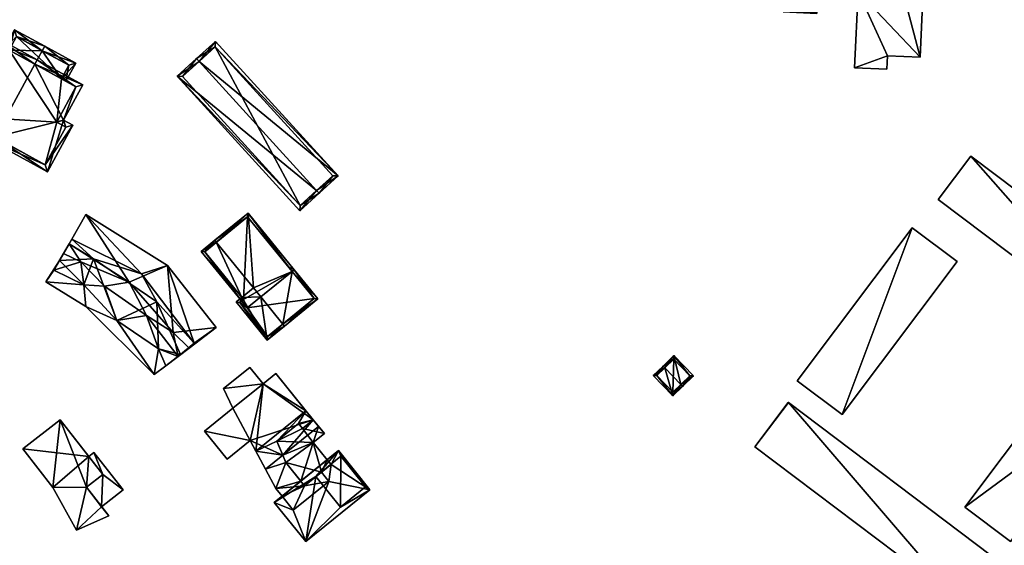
# Model space of a CAD drawing. Header units: inches. Extents: x 2685601 to 2690022, y 1235992 to 1239010.
# Tile 274 of 390: x 2689256 to 2689449, y 1237304 to 1237407. Entities that reach past the tile are written whole.
import ezdxf

# ---------------------------------------------------------------- set-up
doc = ezdxf.new("R2010")
doc.units = ezdxf.units.IN
doc.header["$MEASUREMENT"] = 0
doc.layers.add('Gebaeude Einzelhaus', color=10, linetype='Continuous')

msp = doc.modelspace()

# ---------------------------------------------------------------- meshes
at = {"layer": 'Gebaeude Einzelhaus'}
mesh = msp.add_polyface(dxfattribs=at)
corners = [(2689412.429, 1237412.785, 488.699), (2689406.423, 1237425.841, 488.699), (2689405.626, 1237408.421, 488.699), (2689412.851, 1237422.02, 488.699), (2689419.855, 1237425.228, 488.699), (2689412.221, 1237408.259, 488.699), (2689412.215, 1237408.12, 488.699), (2689419.694, 1237421.706, 488.699), (2689433.643, 1237424.588, 491.544), (2689426.894, 1237424.896, 491.544), (2689426.733, 1237421.384, 491.544), (2689420.313, 1237412.425, 491.544), (2689412.851, 1237422.02, 491.544), (2689432.498, 1237399.551, 491.544), (2689412.429, 1237412.785, 491.544), (2689426.07, 1237399.845, 491.544), (2689419.629, 1237397.47, 491.544), (2689425.948, 1237397.181, 491.544), (2689406.423, 1237425.841, 476.549), (2689419.855, 1237425.228, 476.549), (2689405.626, 1237408.421, 476.549), (2689412.215, 1237408.12, 476.549), (2689412.221, 1237408.259, 476.549), (2689412.429, 1237412.785, 476.549), (2689419.273, 1237412.473, 476.549), (2689419.273, 1237412.473, 488.699), (2689419.694, 1237421.706, 476.549), (2689426.733, 1237421.384, 476.549), (2689420.313, 1237412.425, 476.549), (2689419.629, 1237397.47, 476.549), (2689425.948, 1237397.181, 476.549), (2689426.07, 1237399.845, 476.549), (2689432.498, 1237399.551, 476.549), (2689433.643, 1237424.588, 476.549), (2689426.894, 1237424.896, 476.549)]
mesh.append_faces([[corners[k] for k in face] for face in [(15, 16, 17), (13, 11, 15), (15, 11, 16), (11, 12, 14), (8, 10, 13), (13, 10, 11), (11, 10, 12), (8, 9, 10), (4, 3, 7), (0, 2, 5), (5, 2, 6), (4, 1, 3), (3, 1, 0), (0, 1, 2)]], dxfattribs={"color": 13})
mesh.append_faces([[corners[k] for k in face] for face in [(27, 28, 26), (26, 28, 24), (28, 31, 29), (29, 31, 30), (27, 32, 28), (28, 32, 31), (34, 33, 27), (27, 33, 32), (10, 9, 27), (27, 9, 34), (9, 8, 34), (34, 8, 33), (8, 13, 33), (33, 13, 32), (13, 15, 32), (32, 15, 31), (15, 17, 31), (31, 17, 30), (17, 16, 30), (30, 16, 29), (16, 11, 29), (29, 11, 28), (14, 25, 11), (11, 25, 28), (28, 25, 24), (14, 0, 25), (14, 12, 0), (0, 12, 3), (12, 7, 3), (7, 27, 26), (12, 10, 7), (7, 10, 27), (23, 26, 24), (23, 18, 26), (26, 18, 19), (21, 20, 22), (22, 20, 23), (23, 20, 18), (26, 19, 7), (7, 19, 4), (0, 24, 25), (0, 23, 24), (0, 5, 23), (23, 5, 22), (5, 6, 22), (22, 6, 21), (6, 2, 21), (21, 2, 20), (2, 1, 20), (20, 1, 18), (1, 4, 18), (18, 4, 19)]], dxfattribs={"color": 41})
mesh = msp.add_polyface(dxfattribs=at)
corners = [(2689258.644, 1237398.161, 475.994), (2689250.996, 1237403.479, 469.761), (2689250.014, 1237402.859, 469.381), (2689259.124, 1237399.039, 475.994), (2689250.824, 1237383.845, 475.994), (2689241.721, 1237387.678, 469.381), (2689250.345, 1237382.968, 475.994), (2689261.109, 1237377.088, 468.315), (2689266.106, 1237386.236, 468.315), (2689264.301, 1237387.223, 469.602), (2689268.083, 1237394.145, 469.602), (2689243.079, 1237388.076, 470.055), (2689260.71, 1237378.445, 468.941), (2689264.749, 1237385.839, 468.941), (2689266.725, 1237393.746, 470.228), (2689262.944, 1237386.825, 470.228), (2689251.033, 1237402.319, 470.157), (2689250.768, 1237402.151, 470.055), (2689262.944, 1237386.825, 459.402), (2689264.749, 1237385.839, 459.402), (2689266.725, 1237393.746, 459.402), (2689253.593, 1237400.921, 469.981), (2689251.033, 1237402.319, 459.402), (2689263.861, 1237395.311, 469.965), (2689258.644, 1237398.161, 473.435), (2689263.861, 1237395.311, 459.402), (2689253.593, 1237400.921, 459.402), (2689250.768, 1237402.151, 459.402), (2689243.079, 1237388.076, 459.402), (2689260.71, 1237378.445, 459.402)]
mesh.append_faces([[corners[k] for k in face] for face in [(17, 11, 2), (16, 17, 2), (1, 16, 2), (0, 16, 3), (14, 0, 3), (3, 16, 1), (10, 14, 3), (15, 14, 9), (13, 15, 9), (9, 14, 10), (8, 12, 13), (8, 13, 9), (7, 12, 8), (4, 12, 6), (11, 4, 6), (6, 12, 7), (2, 11, 5), (5, 11, 6), (7, 4, 6), (0, 10, 3), (7, 9, 4), (4, 9, 0), (0, 9, 10), (7, 8, 9), (4, 5, 6), (0, 2, 4), (4, 2, 5), (3, 1, 0), (0, 1, 2)]], dxfattribs={"color": 13})
mesh.append_faces([[corners[k] for k in face] for face in [(18, 25, 20), (18, 26, 25), (26, 27, 22), (18, 28, 26), (26, 28, 27), (18, 29, 28), (18, 19, 29), (13, 12, 19), (19, 12, 29), (12, 28, 29), (4, 11, 12), (12, 11, 28), (11, 17, 28), (28, 17, 27), (17, 22, 27), (17, 16, 22), (22, 21, 26), (23, 20, 25), (23, 14, 20), (21, 0, 24), (24, 0, 23), (23, 0, 14), (22, 16, 21), (21, 16, 0), (14, 15, 20), (20, 15, 18), (15, 13, 18), (18, 13, 19)]], dxfattribs={"color": 41})
mesh = msp.add_polyface(dxfattribs=at)
corners = [(2689253.593, 1237400.921, 469.981), (2689254.65, 1237404.944, 469.381), (2689252.714, 1237401.4, 469.381), (2689260.1, 1237400.827, 473.435), (2689260.58, 1237401.705, 473.435), (2689258.644, 1237398.161, 473.435), (2689263.861, 1237395.311, 469.965), (2689266.675, 1237398.375, 469.381), (2689264.739, 1237394.831, 469.381), (2689265.318, 1237397.976, 469.964), (2689255.049, 1237403.586, 469.982), (2689255.049, 1237403.586, 459.402), (2689265.318, 1237397.976, 459.402), (2689253.593, 1237400.921, 459.402), (2689263.861, 1237395.311, 459.402)]
mesh.append_faces([[corners[k] for k in face] for face in [(4, 10, 1), (1, 10, 2), (2, 10, 0), (4, 3, 10), (8, 9, 7), (7, 9, 4), (4, 9, 3), (8, 6, 9), (3, 7, 4), (3, 6, 7), (7, 6, 8), (3, 5, 6), (3, 0, 5), (4, 1, 3), (3, 1, 0), (0, 1, 2)]], dxfattribs={"color": 13})
mesh.append_faces([[corners[k] for k in face] for face in [(12, 14, 11), (11, 14, 13), (12, 9, 14), (14, 9, 6), (11, 0, 10), (11, 13, 0), (3, 9, 10), (10, 9, 11), (11, 9, 12)]], dxfattribs={"color": 41})
mesh = msp.add_polyface(dxfattribs=at)
corners = [(2689313.991, 1237373.404, 477.971), (2689286.598, 1237395.802, 475.411), (2689310.707, 1237369.39, 475.411), (2689290.895, 1237398.708, 477.971), (2689290.389, 1237399.262, 477.971), (2689314.497, 1237372.85, 477.971), (2689318.215, 1237376.244, 475.411), (2689294.107, 1237402.656, 475.411), (2689310.755, 1237370.45, 475.785), (2689317.155, 1237376.292, 475.793), (2689294.059, 1237401.596, 475.792), (2689287.658, 1237395.754, 475.785), (2689317.155, 1237376.292, 464.712), (2689294.059, 1237401.596, 464.712), (2689287.658, 1237395.754, 464.712), (2689310.755, 1237370.45, 464.712)]
mesh.append_faces([[corners[k] for k in face] for face in [(11, 8, 1), (3, 11, 4), (10, 3, 4), (4, 11, 1), (7, 10, 4), (9, 10, 6), (6, 10, 7), (8, 0, 5), (5, 0, 9), (5, 9, 6), (1, 8, 2), (2, 8, 5), (3, 7, 4), (5, 6, 0), (0, 6, 3), (3, 6, 7), (0, 2, 5), (4, 1, 3), (3, 1, 0), (0, 1, 2)]], dxfattribs={"color": 13})
mesh.append_faces([[corners[k] for k in face] for face in [(13, 15, 14), (12, 15, 13), (0, 15, 12), (8, 15, 0), (0, 12, 9), (14, 15, 8), (11, 14, 8), (13, 14, 3), (3, 14, 11), (10, 13, 3), (12, 13, 10), (9, 12, 10)]], dxfattribs={"color": 41})
mesh = msp.add_polyface(dxfattribs=at)
corners = [(2689477.498, 1237340.458, 491.889), (2689442.456, 1237380.145, 491.89), (2689436.066, 1237371.659, 491.89), (2689483.889, 1237348.943, 491.889), (2689436.066, 1237371.659, 479.636), (2689442.456, 1237380.145, 479.636), (2689477.498, 1237340.458, 479.636), (2689483.889, 1237348.943, 479.636)]
mesh.append_faces([[corners[k] for k in face] for face in [(3, 1, 0), (0, 1, 2)]], dxfattribs={"color": 13})
mesh.append_faces([[corners[k] for k in face] for face in [(4, 5, 6), (6, 5, 7), (1, 3, 5), (5, 3, 7), (3, 0, 7), (7, 0, 6), (0, 2, 6), (6, 2, 4), (2, 1, 4), (4, 1, 5)]], dxfattribs={"color": 41})
mesh = msp.add_polyface(dxfattribs=at)
corners = [(2689272.306, 1237354.648, 460.387), (2689268.294, 1237354.869, 460.387), (2689274.78, 1237347.895, 460.387), (2689267.654, 1237359.419, 460.387), (2689262.407, 1237357.756, 460.387), (2689280.549, 1237348.848, 460.387), (2689282.952, 1237342.316, 460.387), (2689286.77, 1237340.827, 460.387), (2689284.376, 1237339.018, 460.387), (2689264.305, 1237361.049, 460.387), (2689277.161, 1237355.381, 463.591), (2689267.654, 1237359.419, 463.591), (2689272.306, 1237354.648, 463.591), (2689265.396, 1237362.943, 463.591), (2689264.305, 1237361.049, 463.591), (2689280.549, 1237348.848, 463.591), (2689285.833, 1237345.545, 463.591), (2689286.77, 1237340.827, 463.591), (2689288.934, 1237342.462, 463.591), (2689274.78, 1237347.895, 457.557), (2689268.652, 1237350.612, 457.557), (2689282.087, 1237337.289, 457.557), (2689268.294, 1237354.869, 457.557), (2689260.833, 1237355.457, 457.557), (2689282.952, 1237342.316, 457.557), (2689284.376, 1237339.018, 457.557), (2689262.407, 1237357.756, 457.557), (2689263.495, 1237359.644, 457.557), (2689294.277, 1237346.498, 466.047), (2689285.833, 1237345.545, 466.047), (2689288.934, 1237342.462, 466.047), (2689284.687, 1237358.683, 466.047), (2689268.695, 1237368.667, 466.047), (2689277.161, 1237355.381, 466.047), (2689265.396, 1237362.943, 466.047), (2689287.27, 1237341.204, 453.16), (2689284.376, 1237339.018, 453.16), (2689287.27, 1237341.204, 460.387), (2689265.399, 1237362.948, 460.387), (2689265.399, 1237362.948, 453.16), (2689263.495, 1237359.644, 453.16), (2689270.186, 1237360.006, 453.16), (2689274.78, 1237347.895, 453.16), (2689282.586, 1237351.564, 453.16), (2689268.294, 1237354.869, 453.16), (2689282.952, 1237342.316, 453.16), (2689262.407, 1237357.756, 453.16), (2689289.619, 1237342.979, 453.16), (2689289.619, 1237342.979, 463.591), (2689265.914, 1237363.841, 463.591), (2689265.914, 1237363.841, 453.16), (2689289.918, 1237343.416, 453.16), (2689279.622, 1237357.069, 453.16), (2689260.833, 1237355.457, 453.16), (2689268.652, 1237350.612, 453.16), (2689282.087, 1237337.289, 453.16), (2689284.687, 1237358.683, 453.16), (2689294.277, 1237346.498, 453.16), (2689268.695, 1237368.667, 453.16)]
mesh.append_faces([[corners[k] for k in face] for face in [(34, 33, 32), (33, 29, 31), (32, 33, 31), (31, 29, 28), (28, 29, 30), (23, 26, 27), (23, 22, 26), (19, 21, 24), (24, 21, 25), (23, 20, 22), (22, 20, 19), (19, 20, 21), (16, 17, 18), (10, 15, 16), (16, 15, 17), (10, 12, 15), (14, 11, 13), (13, 11, 10), (10, 11, 12), (4, 3, 9), (5, 6, 7), (7, 6, 8), (0, 2, 5), (5, 2, 6), (4, 1, 3), (3, 1, 0), (0, 1, 2)]], dxfattribs={"color": 13})
mesh.append_faces([[corners[k] for k in face] for face in [(58, 52, 50), (51, 57, 47), (58, 56, 52), (52, 56, 51), (51, 56, 57), (30, 29, 18), (18, 29, 16), (30, 48, 28), (28, 48, 57), (57, 48, 47), (30, 18, 48), (29, 33, 16), (16, 33, 10), (33, 34, 10), (10, 34, 13), (34, 49, 13), (49, 58, 50), (34, 32, 49), (49, 32, 58), (32, 31, 58), (58, 31, 56), (31, 28, 56), (56, 28, 57), (55, 45, 36), (55, 42, 45), (44, 53, 46), (46, 53, 40), (55, 54, 42), (42, 54, 44), (44, 54, 53), (21, 36, 25), (21, 55, 36), (21, 20, 55), (55, 20, 54), (20, 23, 54), (54, 23, 53), (23, 27, 53), (53, 27, 40), (52, 41, 50), (50, 41, 39), (51, 43, 52), (52, 43, 41), (47, 35, 51), (51, 35, 43), (13, 9, 14), (13, 38, 9), (38, 50, 39), (13, 49, 38), (38, 49, 50), (37, 17, 7), (37, 18, 17), (37, 48, 18), (35, 47, 37), (37, 47, 48), (17, 15, 7), (7, 15, 5), (15, 12, 5), (5, 12, 0), (12, 11, 0), (0, 11, 3), (11, 14, 3), (3, 14, 9), (40, 44, 46), (45, 35, 36), (42, 43, 45), (45, 43, 35), (40, 41, 44), (44, 41, 42), (42, 41, 43), (40, 39, 41), (8, 6, 25), (25, 6, 24), (6, 2, 24), (24, 2, 19), (2, 1, 19), (19, 1, 22), (1, 4, 22), (22, 4, 26), (9, 27, 4), (4, 27, 26), (27, 39, 40), (9, 38, 27), (27, 38, 39), (7, 25, 37), (37, 25, 35), (35, 25, 36), (7, 8, 25)]], dxfattribs={"color": 41})
mesh = msp.add_polyface(dxfattribs=at)
corners = [(2689299.293, 1237352.431, 469.779), (2689299.219, 1237351.727, 469.24), (2689299.608, 1237352.043, 469.779), (2689291.306, 1237361.458, 469.24), (2689294.289, 1237363.238, 472.938), (2689301.571, 1237354.283, 472.938), (2689293.974, 1237363.626, 472.938), (2689300.514, 1237368.945, 469.525), (2689309.153, 1237357.528, 469.727), (2689309.541, 1237357.843, 469.525), (2689303.001, 1237352.525, 472.938), (2689292.01, 1237361.385, 469.778), (2689308.445, 1237358.398, 469.727), (2689300.441, 1237368.241, 469.728), (2689307.339, 1237347.19, 472.938), (2689307.654, 1237346.803, 472.938), (2689314.195, 1237352.12, 469.525), (2689299.293, 1237352.431, 470.455), (2689298.178, 1237351.524, 469.24), (2689304.26, 1237344.043, 469.24), (2689299.608, 1237352.043, 470.455), (2689298.881, 1237351.451, 469.662), (2689304.333, 1237344.746, 469.663), (2689313.491, 1237352.193, 469.727), (2689309.153, 1237357.528, 459.116), (2689300.441, 1237368.241, 459.116), (2689292.01, 1237361.385, 459.116), (2689299.608, 1237352.043, 459.116), (2689299.219, 1237351.727, 459.116), (2689300.334, 1237350.356, 459.116), (2689298.881, 1237351.451, 459.116), (2689304.333, 1237344.746, 459.116), (2689313.491, 1237352.193, 459.116)]
mesh.append_faces([[corners[k] for k in face] for face in [(14, 23, 15), (15, 23, 16), (16, 23, 9), (9, 23, 8), (19, 22, 15), (15, 22, 14), (17, 21, 18), (18, 21, 19), (19, 21, 22), (17, 20, 21), (17, 10, 5), (17, 19, 10), (10, 19, 14), (14, 19, 15), (17, 18, 19), (14, 8, 10), (14, 16, 8), (8, 16, 9), (14, 15, 16), (7, 13, 6), (6, 13, 4), (9, 12, 7), (7, 12, 13), (9, 8, 12), (1, 0, 2), (3, 11, 1), (1, 11, 0), (3, 6, 11), (11, 6, 4), (8, 5, 10), (9, 7, 8), (8, 7, 5), (5, 7, 4), (4, 7, 6), (3, 4, 6), (3, 0, 4), (4, 0, 5), (3, 1, 0), (0, 1, 2)]], dxfattribs={"color": 13})
mesh.append_faces([[corners[k] for k in face] for face in [(28, 29, 30), (30, 29, 31), (31, 29, 32), (32, 29, 24), (23, 32, 8), (8, 32, 24), (14, 22, 23), (23, 22, 32), (32, 22, 31), (22, 21, 31), (31, 21, 30), (21, 1, 30), (30, 1, 28), (20, 2, 21), (21, 2, 1), (0, 2, 17), (17, 2, 20), (17, 5, 0), (28, 27, 29), (29, 27, 24), (24, 27, 25), (25, 27, 26), (2, 27, 1), (1, 27, 28), (0, 27, 2), (0, 26, 27), (0, 11, 26), (4, 13, 11), (11, 13, 26), (26, 13, 25), (12, 25, 13), (12, 24, 25), (12, 8, 24)]], dxfattribs={"color": 41})
mesh = msp.add_polyface(dxfattribs=at)
corners = [(2689417.158, 1237329.446, 488.478), (2689430.951, 1237366.094, 488.478), (2689408.349, 1237336.08, 488.478), (2689439.761, 1237359.46, 488.478), (2689408.349, 1237336.08, 479.705), (2689430.951, 1237366.094, 479.705), (2689417.158, 1237329.446, 479.705), (2689439.761, 1237359.46, 479.705)]
mesh.append_faces([[corners[k] for k in face] for face in [(3, 1, 0), (0, 1, 2)]], dxfattribs={"color": 13})
mesh.append_faces([[corners[k] for k in face] for face in [(4, 5, 6), (6, 5, 7), (1, 3, 5), (5, 3, 7), (3, 0, 7), (7, 0, 6), (0, 2, 6), (6, 2, 4), (2, 1, 4), (4, 1, 5)]], dxfattribs={"color": 41})
mesh = msp.add_polyface(dxfattribs=at)
corners = [(2689385.531, 1237335.361, 483.838), (2689387.995, 1237337.054, 483.174), (2689384.153, 1237341.016, 483.174), (2689385.879, 1237335.003, 483.838), (2689382.385, 1237338.606, 483.838), (2689382.036, 1237338.965, 483.838), (2689380.099, 1237337.086, 483.174), (2689383.941, 1237333.124, 483.174), (2689387.288, 1237337.065, 483.287), (2689383.953, 1237333.831, 483.297), (2689384.141, 1237340.309, 483.287), (2689380.806, 1237337.075, 483.297), (2689384.141, 1237340.309, 478.38), (2689387.288, 1237337.065, 478.38), (2689380.806, 1237337.075, 478.38), (2689383.953, 1237333.831, 478.38)]
mesh.append_faces([[corners[k] for k in face] for face in [(11, 9, 7), (6, 11, 7), (4, 11, 5), (10, 4, 5), (5, 11, 6), (8, 10, 2), (2, 10, 5), (1, 8, 2), (9, 0, 3), (3, 0, 8), (7, 9, 3), (3, 8, 1), (4, 7, 0), (0, 7, 3), (5, 6, 4), (4, 6, 7), (0, 2, 4), (4, 2, 5), (3, 1, 0), (0, 1, 2)]], dxfattribs={"color": 13})
mesh.append_faces([[corners[k] for k in face] for face in [(12, 15, 14), (13, 15, 12), (0, 15, 13), (9, 15, 0), (0, 13, 8), (14, 15, 11), (11, 15, 9), (12, 14, 4), (4, 14, 11), (10, 12, 4), (13, 12, 8), (8, 12, 10)]], dxfattribs={"color": 41})
mesh = msp.add_polyface(dxfattribs=at)
corners = [(2689472.861, 1237334.533, 488.478), (2689441.249, 1237311.304, 488.478), (2689450.258, 1237304.519, 488.478), (2689463.851, 1237341.318, 488.478), (2689441.249, 1237311.304, 479.674), (2689463.851, 1237341.318, 479.674), (2689450.258, 1237304.519, 479.674), (2689472.861, 1237334.533, 479.674)]
mesh.append_faces([[corners[k] for k in face] for face in [(3, 1, 0), (0, 1, 2)]], dxfattribs={"color": 13})
mesh.append_faces([[corners[k] for k in face] for face in [(4, 7, 6), (5, 7, 4), (3, 7, 5), (0, 7, 3), (6, 7, 2), (2, 7, 0), (4, 6, 1), (1, 6, 2), (5, 4, 3), (3, 4, 1)]], dxfattribs={"color": 41})
mesh = msp.add_polyface(dxfattribs=at)
corners = [(2689311.89, 1237330.158, 463.415), (2689305.96, 1237337.499, 464.932), (2689303.454, 1237335.474, 464.932), (2689302.076, 1237322.231, 463.415), (2689297.545, 1237330.701, 464.932), (2689310.456, 1237327.673, 463.315), (2689313.299, 1237328.414, 463.198), (2689311.216, 1237326.731, 463.198), (2689306.164, 1237324.205, 463.315), (2689307.332, 1237321.459, 463.036), (2689303.951, 1237318.728, 463.036), (2689311.216, 1237326.731, 465.596), (2689315.514, 1237325.714, 465.596), (2689313.319, 1237328.43, 465.596), (2689313.335, 1237323.953, 465.596), (2689306.164, 1237324.205, 465.596), (2689310.456, 1237327.673, 465.596), (2689307.94, 1237320.031, 465.596), (2689310.877, 1237316.394, 465.596), (2689316.06, 1237320.58, 465.596), (2689307.94, 1237320.031, 463.051), (2689305.98, 1237314.935, 463.077), (2689310.877, 1237316.394, 463.097), (2689307.2, 1237313.425, 463.096), (2689313.838, 1237317.285, 466.355), (2689318.264, 1237322.36, 466.355), (2689305.659, 1237312.18, 466.355), (2689318.765, 1237321.264, 466.355), (2689324.459, 1237314.69, 466.355), (2689311.855, 1237304.509, 466.355), (2689318.681, 1237311.289, 466.355), (2689323.608, 1237315.268, 466.355), (2689318.765, 1237321.264, 468.346), (2689318.681, 1237311.289, 468.346), (2689323.608, 1237315.268, 468.346), (2689313.838, 1237317.285, 468.346), (2689300.926, 1237324.379, 461.519), (2689291.959, 1237326.189, 461.519), (2689296.384, 1237320.71, 461.519), (2689297.545, 1237330.701, 461.519), (2689295.688, 1237334.526, 464.932), (2689300.85, 1237338.696, 464.932), (2689303.951, 1237318.728, 452.728), (2689300.926, 1237324.379, 452.728), (2689305.96, 1237337.499, 452.728), (2689313.299, 1237328.414, 452.728), (2689303.454, 1237335.474, 452.728), (2689297.545, 1237330.701, 452.728), (2689307.332, 1237321.459, 452.728), (2689314.343, 1237327.121, 452.728), (2689313.335, 1237323.953, 452.728), (2689316.06, 1237320.58, 452.728), (2689315.514, 1237325.714, 452.728), (2689313.319, 1237328.43, 452.728), (2689314.913, 1237318.121, 452.728), (2689307.94, 1237320.031, 452.728), (2689316.809, 1237319.653, 452.728), (2689311.626, 1237315.466, 452.728), (2689305.98, 1237314.935, 452.728), (2689307.2, 1237313.425, 452.728), (2689316.36, 1237316.33, 452.728), (2689309.396, 1237310.705, 452.728), (2689305.659, 1237312.18, 452.728), (2689318.264, 1237322.36, 452.728), (2689311.855, 1237304.509, 452.728), (2689324.459, 1237314.69, 452.728), (2689291.959, 1237326.189, 452.728), (2689296.384, 1237320.71, 452.728), (2689300.85, 1237338.696, 452.728), (2689295.688, 1237334.526, 452.728)]
mesh.append_faces([[corners[k] for k in face] for face in [(41, 40, 2), (2, 40, 4), (39, 37, 36), (36, 37, 38), (35, 33, 32), (32, 33, 34), (28, 27, 31), (30, 28, 31), (24, 29, 30), (30, 29, 28), (24, 26, 29), (27, 25, 24), (25, 27, 28), (24, 25, 26), (22, 21, 23), (22, 20, 21), (21, 20, 10), (10, 20, 9), (14, 18, 19), (14, 17, 18), (14, 15, 17), (14, 11, 15), (15, 11, 16), (14, 12, 11), (11, 12, 13), (8, 3, 9), (9, 3, 10), (5, 0, 8), (8, 0, 3), (7, 6, 5), (5, 6, 0), (0, 2, 3), (3, 2, 4), (0, 1, 2)]], dxfattribs={"color": 13})
mesh.append_faces([[corners[k] for k in face] for face in [(46, 69, 68), (46, 47, 69), (69, 39, 40), (40, 39, 4), (69, 47, 39), (40, 41, 69), (69, 41, 68), (41, 2, 68), (68, 2, 46), (66, 43, 67), (66, 47, 43), (67, 43, 38), (38, 43, 36), (38, 37, 67), (67, 37, 66), (39, 47, 37), (37, 47, 66), (65, 56, 63), (63, 56, 51), (64, 60, 65), (65, 60, 56), (56, 60, 54), (64, 61, 60), (64, 62, 61), (61, 62, 59), (25, 28, 63), (63, 28, 65), (28, 29, 65), (65, 29, 64), (29, 26, 64), (64, 26, 62), (62, 23, 59), (23, 18, 22), (19, 63, 51), (18, 25, 19), (19, 25, 63), (62, 26, 23), (23, 26, 18), (18, 26, 25), (34, 30, 31), (34, 33, 30), (33, 24, 30), (33, 35, 24), (35, 27, 24), (35, 32, 27), (32, 31, 27), (32, 34, 31), (59, 57, 61), (61, 57, 60), (60, 57, 54), (55, 42, 48), (59, 58, 57), (57, 58, 55), (55, 58, 42), (58, 59, 21), (21, 59, 23), (21, 10, 58), (58, 10, 42), (53, 49, 45), (55, 54, 57), (54, 51, 56), (49, 50, 48), (48, 50, 55), (55, 50, 54), (54, 50, 51), (53, 52, 49), (49, 52, 50), (18, 17, 22), (22, 17, 20), (17, 9, 20), (17, 15, 9), (9, 15, 8), (5, 8, 16), (16, 8, 15), (5, 11, 7), (5, 16, 11), (11, 6, 7), (6, 53, 45), (11, 13, 6), (6, 13, 53), (13, 12, 53), (53, 12, 52), (12, 14, 52), (52, 14, 50), (14, 19, 50), (50, 19, 51), (43, 48, 42), (43, 45, 48), (48, 45, 49), (43, 46, 45), (45, 46, 44), (43, 47, 46), (46, 1, 44), (46, 2, 1), (45, 0, 6), (45, 44, 0), (0, 44, 1), (42, 36, 43), (36, 4, 39), (36, 3, 4), (42, 10, 36), (36, 10, 3)]], dxfattribs={"color": 41})
mesh = msp.add_polyface(dxfattribs=at)
corners = [(2689406.65, 1237331.784, 488.478), (2689439.959, 1237293.029, 488.478), (2689446.529, 1237301.753, 488.478), (2689400.026, 1237323.101, 488.478), (2689406.596, 1237331.825, 488.478), (2689406.65, 1237331.784, 479.452), (2689446.529, 1237301.753, 479.452), (2689406.596, 1237331.825, 479.452), (2689400.026, 1237323.101, 479.452), (2689439.959, 1237293.029, 479.452)]
mesh.append_faces([[corners[k] for k in face] for face in [(3, 0, 4), (3, 1, 0), (0, 1, 2)]], dxfattribs={"color": 13})
mesh.append_faces([[corners[k] for k in face] for face in [(5, 8, 7), (5, 9, 8), (5, 6, 9), (2, 1, 6), (6, 1, 9), (1, 3, 9), (9, 3, 8), (3, 4, 8), (8, 4, 7), (4, 0, 7), (7, 0, 5), (0, 2, 5), (5, 2, 6)]], dxfattribs={"color": 41})
mesh = msp.add_polyface(dxfattribs=at)
corners = [(2689268.785, 1237315.175, 456.711), (2689271.995, 1237317.686, 456.711), (2689263.613, 1237328.401, 456.711), (2689262.205, 1237315.154, 456.711), (2689256.31, 1237322.689, 456.711), (2689266.838, 1237306.753, 456.711), (2689273.183, 1237309.554, 456.711), (2689271.995, 1237317.686, 456.426), (2689271.769, 1237311.362, 456.426), (2689275.993, 1237314.666, 456.426), (2689268.785, 1237315.175, 456.426), (2689270.244, 1237322.016, 456.426), (2689269.229, 1237321.222, 456.426), (2689256.31, 1237322.689, 447.704), (2689263.613, 1237328.401, 447.704), (2689262.205, 1237315.154, 447.704), (2689266.838, 1237306.753, 447.704), (2689273.183, 1237309.554, 447.704), (2689271.769, 1237311.362, 447.704), (2689269.229, 1237321.222, 447.704), (2689268.785, 1237315.175, 447.704), (2689271.995, 1237317.686, 447.704), (2689270.244, 1237322.016, 447.704), (2689275.993, 1237314.666, 447.704)]
mesh.append_faces([[corners[k] for k in face] for face in [(7, 11, 12), (7, 9, 11), (10, 8, 7), (7, 8, 9), (0, 5, 6), (0, 3, 5), (0, 2, 3), (3, 2, 4), (0, 1, 2)]], dxfattribs={"color": 13})
mesh.append_faces([[corners[k] for k in face] for face in [(22, 21, 19), (21, 18, 20), (22, 23, 21), (21, 23, 18), (23, 9, 18), (18, 9, 8), (12, 11, 19), (19, 11, 22), (11, 9, 22), (22, 9, 23), (20, 19, 21), (19, 13, 14), (20, 15, 19), (19, 15, 13), (17, 16, 18), (18, 16, 20), (20, 16, 15), (14, 12, 19), (12, 1, 7), (14, 2, 12), (12, 2, 1), (10, 7, 0), (0, 7, 1), (0, 8, 10), (8, 17, 18), (0, 6, 8), (8, 6, 17), (6, 5, 17), (17, 5, 16), (5, 3, 16), (16, 3, 15), (3, 4, 15), (15, 4, 13), (4, 2, 13), (13, 2, 14)]], dxfattribs={"color": 41})

doc.saveas('drawing.dxf')
